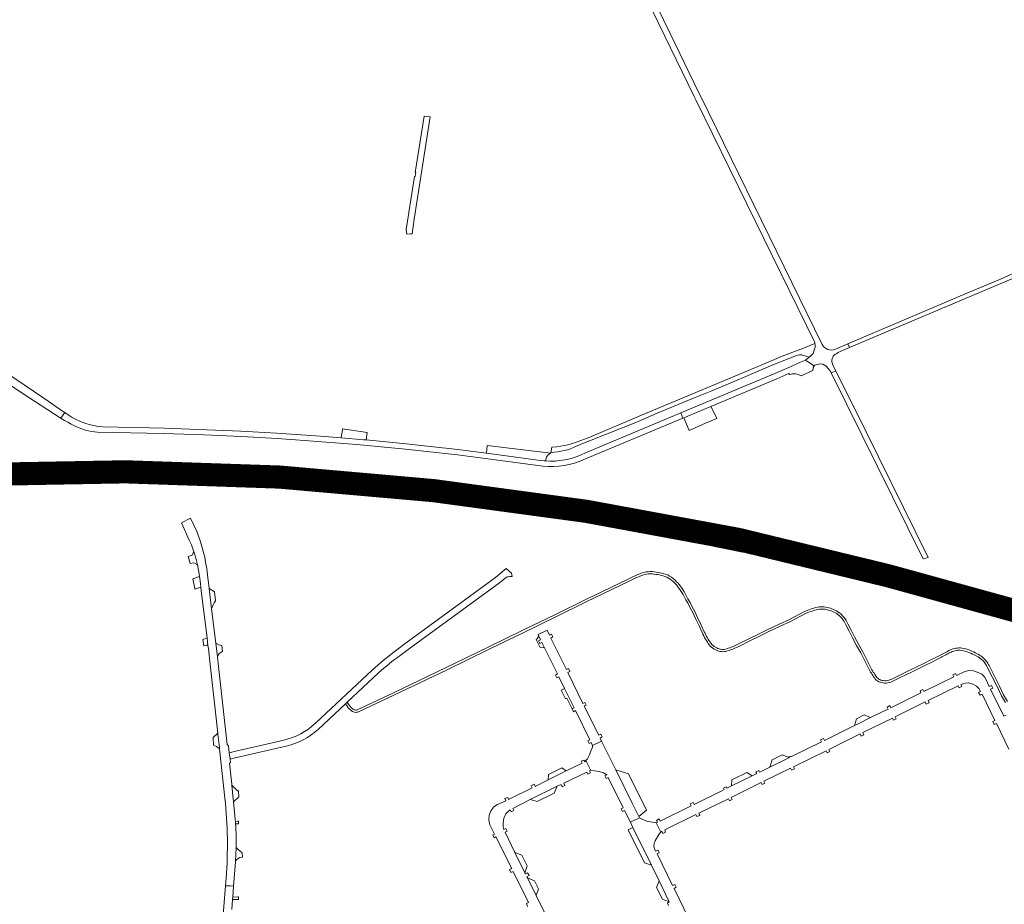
# Model space of a CAD drawing. Header units: metres. Extents: x 166325 to 190320, y 381923 to 404576.
# Tile 582 of 656: x 171294 to 171932, y 395629 to 396203. Entities that reach past the tile are written whole.
import ezdxf

# ---------------------------------------------------------------- set-up
doc = ezdxf.new("R2010")
doc.units = ezdxf.units.M
for name, color, linetype, lineweight in [('B-WE-VH-VERHARDING_ASFALT-GV', 8, 'Continuous', 18), ('B-WE-VH-VERHARDING_BETON-GV', 8, 'Continuous', 18), ('B-WE-VH-VERHARDING_BETONSTRAATSTEEN-GV', 8, 'Continuous', 18), ('B-WE-VH-VERHARDING_FUNDERING_ZAND-GV', 8, 'Continuous', 18), ('B-WE-VH-VERHARDING_HALFVERHARDING-GV', 8, 'Continuous', 18), ('B-WE-VH-VERHARDING_N-WEG', 8, 'Continuous', 18), ('B-WE-VH-VERHARDING_STRAATBAKSTEEN-GV', 8, 'Continuous', 18)]:
    doc.layers.add(name, color=color, linetype=linetype, lineweight=lineweight)

msp = doc.modelspace()

# ---------------------------------------------------------------- linework, layer by layer
at = {"layer": 'B-WE-VH-VERHARDING_ASFALT-GV', "flags": 128}
for points in [[(171813.834, 395992.268), (171735.069, 396152.863), (171733.886, 396155.291), (171715.183, 396193.662), (171698.147, 396229.031), (171694.644, 396227.225), (171711.711, 396192.063), (171730.679, 396153.27), (171731.874, 396150.826), (171809.042, 395993.558)], [(171210.515, 396017.896), (171295.884, 395960.105), (171315.568, 395947.525), (171316.023, 395947.193), (171318.073, 395945.756), (171320.168, 395944.385), (171322.767, 395948.104), (171322.692, 395948.155), (171309.271, 395957.33), (171219.03, 396018.38)], [(171809.106, 395992.91), (171809.256, 395991.89), (171809.181, 395990.489), (171808.456, 395987.938), (171807.868, 395986.387), (171806.194, 395984.621), (171805.391, 395983.983), (171802.928, 395982.027), (171804.251, 395981.177), (171808.684, 395978.327), (171808.95, 395978.733), (171809.882, 395978.939), (171812.289, 395979.558), (171814.184, 395979.424), (171816.479, 395978.178), (171818.748, 395975.366), (171819.531, 395973.783)], [(171819.531, 395973.783), (171822.613, 395975.194), (171820.588, 395979.259), (171820.408, 395979.62), (171820.21, 395980.238), (171820.089, 395980.876), (171820.047, 395981.524), (171820.086, 395982.171), (171820.203, 395982.81), (171820.398, 395983.429), (171820.668, 395984.019), (171821.008, 395984.571), (171821.414, 395985.078), (171821.879, 395985.531), (171822.074, 395985.691), (171822.794, 395986.136), (171824.154, 395986.904), (171825.552, 395987.601), (171831.587, 395990.156), (171830.482, 395992.553), (171822.371, 395989.099)], [(171800.249, 395971.825), (171807.649, 395975.256), (171807.911, 395977.146), (171808.684, 395978.327), (171804.251, 395981.177), (171802.928, 395982.027), (171799.658, 395980.805), (171792.112, 395977.323), (171783.036, 395973.344), (171722.233, 395947.829), (171722.122, 395947.782), (171723.51, 395944.455), (171724.031, 395944.673), (171741.605, 395952.023)], [(171741.605, 395952.023), (171784.471, 395969.951), (171792.174, 395973.257), (171792.709, 395972.618)], [(171325.089, 395946.516), (171322.767, 395948.104), (171320.168, 395944.385), (171320.411, 395944.232), (171322.553, 395942.936), (171324.736, 395941.71), (171326.957, 395940.554), (171329.214, 395939.469), (171331.505, 395938.457), (171333.826, 395937.519), (171336.176, 395936.655)], [(171656.381, 395916.38), (171723.51, 395944.455), (171722.122, 395947.782), (171662.89, 395922.926), (171654.927, 395919.584)], [(171518.256, 395930.29), (171516.398, 395930.468), (171502.077, 395931.658), (171488.514, 395932.785), (171460.101, 395934.75), (171436.94, 395936.04), (171387.386, 395937.894), (171347.469, 395938.684)], [(171344.072, 395935.243), (171387.027, 395934.37), (171412.887, 395933.605), (171437.277, 395932.463), (171460.607, 395931.168), (171478.142, 395929.993), (171512.045, 395927.338), (171543.735, 395924.267), (171577.328, 395920.633), (171602.008, 395917.456), (171629.546, 395913.761)], [(171637.6, 395916.531), (171634.691, 395916.663), (171633.564, 395916.714), (171629.556, 395917.225), (171596.243, 395921.726), (171591.021, 395922.415), (171577.591, 395924.188), (171544.205, 395927.806), (171518.256, 395930.29)], [(171412.341, 395859.091), (171410.566, 395864.835), (171408.591, 395870.514), (171404.263, 395879.544), (171398.487, 395876.616), (171403.473, 395865.374), (171404.92, 395862.276), (171406.142, 395859.082), (171406.466, 395858.036), (171407.705, 395853.686), (171408.785, 395849.293), (171409.268, 395847.062), (171409.71, 395844.822), (171410.187, 395841.812), (171410.369, 395840.66), (171410.753, 395837.118), (171411.033, 395834.828)], [(171433.057, 395686.902), (171432.169, 395695.751), (171431.99, 395697.535), (171431.084, 395706.561), (171431.032, 395707.082), (171429.663, 395720.72), (171430.273, 395721.252), (171429.987, 395723.452), (171429.45, 395727.576), (171428.862, 395732.093), (171428.194, 395732.813), (171422.312, 395785.342), (171421.796, 395789.601), (171420.722, 395798.454), (171418.003, 395820.874), (171416.409, 395834.024), (171415.34, 395842.839)], [(171411.033, 395834.828), (171411.332, 395832.39), (171415.042, 395802.082), (171415.66, 395797.031), (171415.908, 395795.006), (171417.163, 395784.751), (171422.021, 395740.189), (171422.083, 395739.618), (171423.022, 395731.006), (171423.116, 395730.144), (171426.608, 395698.108)], [(171933.007, 395751.9), (171931.669, 395751.226), (171923.003, 395768.722), (171924.361, 395769.376), (171923.482, 395771.177), (171922.15, 395770.564), (171920.212, 395774.691), (171919.046, 395776.69), (171917.358, 395778.453), (171914.839, 395779.637), (171911.895, 395780.704), (171909.082, 395780.93), (171906.349, 395780.165), (171900.89, 395777.561), (171900.265, 395778.876), (171898.479, 395778.031), (171899.13, 395776.691), (171879.619, 395767.175), (171879.003, 395768.494), (171877.241, 395767.642), (171877.833, 395766.349), (171858.295, 395756.725), (171857.69, 395758.064), (171855.873, 395757.179), (171856.541, 395755.869), (171851.882, 395753.648), (171845.032, 395750.298), (171836.773, 395746.102), (171834.854, 395745.174), (171815.244, 395735.538), (171814.606, 395736.836), (171812.825, 395735.997), (171813.467, 395734.669), (171793.524, 395724.907), (171793.269, 395725.376), (171791.817, 395724.698), (171792.575, 395724.419), (171779.964, 395718.272), (171774.279, 395715.432), (171773.19, 395714.876), (171772.682, 395715.949), (171770.888, 395715.057), (171771.384, 395713.984), (171768.355, 395712.541), (171755.062, 395706.014), (171752.078, 395704.527), (171751.619, 395705.507), (171749.765, 395704.56), (171750.256, 395703.599), (171748.691, 395702.753), (171730.716, 395694.016), (171730.076, 395695.34), (171728.256, 395694.395), (171728.944, 395693.13), (171708.793, 395683.26), (171708.135, 395684.595), (171706.33, 395683.635), (171707.045, 395682.404), (171706.291, 395682.143), (171709.228, 395676.038), (171709.896, 395676.603), (171710.523, 395675.285), (171712.343, 395676.088), (171711.744, 395677.463), (171731.938, 395687.389), (171732.636, 395686.096), (171734.415, 395686.944), (171733.753, 395688.279), (171753.03, 395697.752), (171753.691, 395696.431), (171755.495, 395697.275), (171754.867, 395698.623), (171774.232, 395708.161), (171774.898, 395706.839), (171776.682, 395707.721), (171776.043, 395709.078), (171793.323, 395717.56), (171793.989, 395716.222), (171795.78, 395717.093), (171795.129, 395718.435), (171816.318, 395728.83), (171816.989, 395727.491), (171818.768, 395728.395), (171818.14, 395729.722), (171838.397, 395739.694), (171839.051, 395738.351), (171840.831, 395739.245), (171840.153, 395740.555), (171859.326, 395750.002), (171859.984, 395748.66), (171861.746, 395749.583), (171861.074, 395750.909), (171880.656, 395760.448), (171881.308, 395759.088), (171883.098, 395759.972), (171882.45, 395761.326), (171901.991, 395770.882), (171902.664, 395769.512), (171904.428, 395770.383), (171903.785, 395771.768), (171906.77, 395772.687), (171908.905, 395772.771), (171911.42, 395771.981), (171913.802, 395770.728), (171915.462, 395769.18), (171916.548, 395767.264), (171915.201, 395766.619), (171916.132, 395764.817), (171917.455, 395765.506), (171925.82, 395748.395), (171924.504, 395747.736), (171925.365, 395745.93), (171926.719, 395746.567), (171934.886, 395729.939)], [(171638.962, 395613.348), (171628.375, 395634.971), (171622.689, 395646.517), (171622.393, 395647.151), (171623.817, 395647.901), (171622.828, 395649.626), (171621.507, 395648.972), (171621.158, 395649.614), (171614.619, 395662.921), (171608.269, 395675.996), (171609.557, 395676.658), (171608.718, 395678.41), (171607.351, 395677.805), (171607.008, 395679.578), (171606.916, 395682.032), (171607.519, 395685.041), (171608.672, 395687.846), (171609.99, 395689.295), (171611.554, 395690.595), (171612.151, 395689.312), (171613.977, 395690.123), (171613.332, 395691.46), (171624.55, 395697.125), (171642.114, 395705.755), (171644.551, 395706.846), (171645.219, 395705.485), (171646.99, 395706.351), (171646.329, 395707.716), (171661.145, 395714.895), (171661.792, 395713.67), (171663.607, 395714.505), (171662.924, 395715.828), (171663.8, 395716.068), (171660.618, 395722.4), (171659.979, 395721.691), (171659.362, 395722.795), (171657.647, 395722.042), (171658.291, 395720.827), (171647.903, 395715.699), (171636.125, 395709.869), (171627.655, 395705.738), (171626.995, 395707.077), (171625.211, 395706.165), (171625.834, 395704.818), (171610.553, 395697.24), (171609.931, 395698.596), (171608.042, 395697.897), (171608.726, 395696.4), (171603.396, 395693.989), (171600.936, 395692.419), (171599.074, 395689.946), (171597.911, 395687.08), (171597.686, 395683.962), (171598.468, 395680.801), (171601.361, 395674.834), (171600.234, 395674.249), (171601.123, 395672.476), (171602.296, 395673.02), (171612.63, 395652.41), (171611.177, 395651.742), (171611.887, 395649.87), (171613.52, 395650.595), (171623.463, 395630.373), (171622.108, 395629.724), (171622.881, 395627.901)], [(171433.518, 395681.442), (171433.413, 395682.885)], [(171727.282, 395619.945), (171717.754, 395639.602), (171719.108, 395640.34), (171718.207, 395642.125), (171716.875, 395641.387), (171706.74, 395661.891), (171708.148, 395662.617), (171707.381, 395664.419), (171705.83, 395663.66), (171705.005, 395665.341), (171704.732, 395666.947), (171704.871, 395668.645), (171705.524, 395670.366), (171708.01, 395674.523), (171708.844, 395675.712), (171709.228, 395676.038), (171706.291, 395682.143), (171700.244, 395683.279), (171697.214, 395684.442), (171695.351, 395685.443), (171689.46, 395682.534), (171691.162, 395679.087), (171703.109, 395654.559), (171708.038, 395644.556), (171714.717, 395630.92), (171714.724, 395630.904), (171713.442, 395630.09), (171714.251, 395628.433)], [(171427.393, 395646.169), (171427.015, 395641.352), (171430.202, 395641.167), (171432.231, 395641.012), (171433.238, 395654.236), (171433.42, 395656.619), (171433.469, 395657.397), (171433.713, 395661.306), (171433.878, 395666)], [(171431.084, 395625.954), (171431.576, 395632.417), (171431.694, 395633.959), (171432.231, 395641.012), (171430.202, 395641.167), (171427.015, 395641.352), (171424.912, 395614.563)]]:
    msp.add_lwpolyline(points, dxfattribs=at)
at = {"layer": 'B-WE-VH-VERHARDING_ASFALT-GV'}
for points in [[(171809.042, 395993.558, -0.0152831), (171809.106, 395992.91)], [(171822.371, 395989.099, -0.3984035), (171813.834, 395992.268)], [(171792.709, 395972.618, -0.2327507), (171800.249, 395971.825)], [(171347.469, 395938.684, -0.1241262), (171325.089, 395946.516)], [(171336.176, 395936.655, 0.0364851), (171344.072, 395935.243)], [(171649.915, 395918.033, -0.0630161), (171637.6, 395916.531)], [(171654.927, 395919.584, -0.0265838), (171649.915, 395918.033)], [(171629.546, 395913.761, 0.134115), (171656.381, 395916.38)], [(171415.34, 395842.839, 0.0374681), (171412.341, 395859.091)], [(171426.608, 395698.108, -0.0467665), (171427.393, 395646.169)], [(171433.413, 395682.885, 0.0059937), (171433.057, 395686.902)], [(171433.878, 395666, 0.0225358), (171433.518, 395681.442)]]:
    msp.add_lwpolyline(points, format="xyb", dxfattribs=at)
at = {"layer": 'B-WE-VH-VERHARDING_ASFALT-GV', "flags": 128}
for points in [[(171834.27, 395951.782), (171834.22, 395951.886), (171822.613, 395975.194), (171819.531, 395973.783), (171879.2, 395853.146), (171882.528, 395854.137)], [(171670.809, 395735.084), (171669.819, 395737.08), (171671.173, 395737.761), (171670.257, 395739.544), (171668.938, 395738.848), (171666.454, 395743.884), (171659.563, 395757.853), (171660.785, 395758.44), (171659.97, 395760.172), (171658.724, 395759.539), (171648.887, 395779.618), (171650.251, 395780.255), (171649.367, 395782.069), (171648.015, 395781.402), (171637.947, 395801.899), (171639.305, 395802.579), (171638.394, 395804.346), (171637.059, 395803.71), (171635.447, 395806.959), (171629.612, 395804.246), (171630.151, 395803.108), (171631.238, 395800.81), (171629.896, 395800.172), (171630.81, 395798.335), (171632.159, 395799.029), (171633.894, 395795.487), (171642.18, 395778.576), (171640.864, 395777.846), (171641.759, 395776.085), (171643.1, 395776.72), (171646.804, 395769.211), (171653.022, 395756.604), (171651.65, 395755.908), (171652.547, 395754.136), (171653.937, 395754.812), (171663.112, 395735.977), (171661.797, 395735.318), (171662.686, 395733.494), (171664.036, 395734.106), (171664.837, 395732.122)], [(171684.863, 395691.852), (171683.497, 395691.183), (171684.394, 395689.409), (171685.746, 395690.054), (171689.46, 395682.534), (171695.351, 395685.443), (171694.948, 395686.113), (171691.536, 395693.056), (171690.65, 395694.86), (171680.017, 395716.495), (171678.784, 395719.004), (171670.809, 395735.084), (171664.837, 395732.122), (171664.927, 395731.053), (171663.901, 395728.634), (171662.718, 395725.782), (171661.635, 395723.527), (171660.618, 395722.4), (171663.8, 395716.068), (171666.174, 395715.803), (171669.335, 395715.378), (171671.941, 395714.485), (171673.825, 395713.522), (171674.144, 395713.609), (171674.309, 395713.306), (171672.921, 395712.581), (171673.837, 395710.862), (171675.178, 395711.529)]]:
    msp.add_lwpolyline(points, close=True, dxfattribs=at)
at = {"layer": 'B-WE-VH-VERHARDING_BETON-GV', "flags": 128}
for points in [[(171362.247, 395913.185), (171362.254, 395913.589), (171337.502, 395913.879), (171318.801, 395913.745), (171298.756, 395913.695), (171282.678, 395913.301), (171262.261, 395912.792), (171262.278, 395912.381), (171262.398, 395909.437), (171262.426, 395908.758), (171262.436, 395908.528), (171279.772, 395909.201), (171295.171, 395909.594), (171318.881, 395909.779), (171332.01, 395909.881), (171355.477, 395909.757), (171362.18, 395909.63), (171362.19, 395910.202)], [(171362.254, 395913.589), (171362.247, 395913.185), (171362.19, 395910.202), (171362.18, 395909.63), (171379.167, 395909.308), (171400.343, 395908.634), (171430.074, 395907.451), (171462.162, 395905.624), (171462.198, 395906.218), (171462.372, 395909.127), (171462.399, 395909.572), (171453.897, 395910.181), (171411.026, 395912.268), (171372.299, 395913.471)], [(171362.18, 395909.63), (171355.477, 395909.757), (171332.01, 395909.881), (171318.881, 395909.779), (171295.171, 395909.594), (171279.772, 395909.201), (171262.436, 395908.528), (171262.447, 395908.26), (171262.471, 395907.655), (171262.603, 395904.444), (171262.622, 395903.986), (171264.201, 395904.083), (171282.779, 395904.815), (171305.607, 395905.713), (171318.963, 395905.712), (171354.806, 395905.708), (171362.103, 395905.545), (171362.112, 395906.038), (171362.168, 395909.03)], [(171362.18, 395909.63), (171362.168, 395909.03), (171362.112, 395906.038), (171362.103, 395905.545), (171397.977, 395904.745), (171443.287, 395902.786), (171461.919, 395901.575), (171461.95, 395902.088), (171462.126, 395905.025), (171462.162, 395905.624), (171430.074, 395907.451), (171400.343, 395908.634), (171379.167, 395909.308)], [(171462.162, 395905.624), (171462.126, 395905.025), (171461.95, 395902.088), (171461.919, 395901.575), (171482.139, 395900.261), (171521.341, 395896.747), (171548.625, 395894.301), (171561.266, 395892.868), (171561.322, 395893.348), (171561.667, 395896.285), (171561.737, 395896.881), (171548.988, 395898.372), (171515.536, 395901.616), (171491.909, 395903.568), (171468.924, 395905.238)], [(171521.543, 395904.934), (171500.653, 395906.833), (171462.399, 395909.572), (171462.372, 395909.127), (171462.198, 395906.218), (171462.162, 395905.624), (171468.924, 395905.238), (171491.909, 395903.568), (171515.536, 395901.616), (171548.988, 395898.372), (171561.737, 395896.881), (171561.803, 395897.442), (171562.153, 395900.418), (171562.205, 395900.863), (171542.394, 395903.039)], [(171562.205, 395900.863), (171562.153, 395900.418), (171561.803, 395897.442), (171561.737, 395896.881), (171589.123, 395893.68), (171627.548, 395888.57), (171660.837, 395883.458), (171660.929, 395884.025), (171661.4, 395886.921), (171661.486, 395887.444), (171660.534, 395887.579), (171656.386, 395888.279), (171635.591, 395891.477), (171600.209, 395896.317), (171571.307, 395899.863)], [(171561.737, 395896.881), (171561.667, 395896.285), (171561.322, 395893.348), (171561.266, 395892.868), (171581.328, 395890.595), (171620.74, 395885.436), (171659.1, 395879.696), (171660.194, 395879.512), (171660.253, 395879.874), (171660.74, 395882.866), (171660.837, 395883.458), (171627.548, 395888.57), (171589.123, 395893.68)], [(171656.386, 395888.279), (171660.534, 395887.579), (171661.486, 395887.444), (171673.241, 395885.495), (171704.401, 395880.149), (171730.737, 395875.214), (171735.607, 395874.253), (171735.718, 395874.77), (171730.229, 395875.896), (171729.947, 395875.964), (171706.386, 395882.859), (171681.861, 395887.15), (171677.798, 395887.303), (171660.702, 395888.01), (171656.517, 395888.715)], [(171661.486, 395887.444), (171661.4, 395886.921), (171660.929, 395884.025), (171660.837, 395883.458), (171664.938, 395882.828), (171701.866, 395876.524), (171734.901, 395870.318), (171759.213, 395865.365), (171759.313, 395865.856), (171759.908, 395868.795), (171760.008, 395869.287), (171757.133, 395869.914), (171735.607, 395874.253), (171730.737, 395875.214), (171704.401, 395880.149), (171673.241, 395885.495)], [(171660.837, 395883.458), (171660.74, 395882.866), (171660.253, 395879.874), (171660.194, 395879.512), (171696.064, 395873.453), (171709.255, 395871.093), (171713.85, 395870.222), (171744.604, 395864.262), (171758.411, 395861.407), (171758.494, 395861.819), (171759.094, 395864.777), (171759.213, 395865.365), (171734.901, 395870.318), (171701.866, 395876.524), (171664.938, 395882.828)], [(171709.255, 395871.093), (171709.149, 395870.611), (171713.865, 395869.747), (171736.771, 395862.894), (171737.66, 395862.614), (171762.162, 395857.534), (171762.846, 395857.455), (171782.688, 395855.633), (171787.47, 395854.618), (171787.626, 395855.104), (171784.212, 395855.969), (171768.093, 395859.405), (171758.411, 395861.407), (171744.604, 395864.262), (171713.85, 395870.222)], [(171760.008, 395869.287), (171759.908, 395868.795), (171759.313, 395865.856), (171759.213, 395865.365), (171763.243, 395864.543), (171794.966, 395857.544), (171829.676, 395849.348), (171856.548, 395842.567), (171856.687, 395843.079), (171857.457, 395845.916), (171857.559, 395846.291), (171830.57, 395853.206), (171796.975, 395861.223)], [(171759.213, 395865.365), (171759.094, 395864.777), (171758.494, 395861.819), (171758.411, 395861.407), (171768.093, 395859.405), (171784.212, 395855.969), (171787.626, 395855.104), (171813.407, 395849.166), (171828.679, 395845.46), (171855.503, 395838.715), (171855.599, 395839.068), (171856.391, 395841.988), (171856.548, 395842.567), (171829.676, 395849.348), (171794.966, 395857.544), (171763.243, 395864.543)], [(171856.548, 395842.567), (171856.391, 395841.988), (171855.599, 395839.068), (171855.503, 395838.715), (171858.674, 395837.863), (171889.962, 395829.448), (171927.85, 395818.51), (171951.488, 395811.268), (171951.623, 395811.7), (171952.508, 395814.546), (171952.687, 395815.119), (171944.671, 395817.65), (171901.92, 395830.252), (171879.414, 395836.512)], [(171857.559, 395846.291), (171857.457, 395845.916), (171856.687, 395843.079), (171856.548, 395842.567), (171879.414, 395836.512), (171901.92, 395830.252), (171944.671, 395817.65), (171952.687, 395815.119), (171952.863, 395815.684), (171953.747, 395818.525), (171953.87, 395818.922), (171917.081, 395830.043), (171876.341, 395841.478), (171858.057, 395846.163)], [(171630.151, 395803.108), (171629.129, 395801.362), (171628.393, 395801.001), (171630.979, 395795.728), (171632.466, 395795.943), (171633.894, 395795.487), (171632.159, 395799.029), (171630.81, 395798.335), (171629.896, 395800.172), (171631.238, 395800.81)]]:
    msp.add_lwpolyline(points, close=True, dxfattribs=at)
at = {"layer": 'B-WE-VH-VERHARDING_BETONSTRAATSTEEN-GV', "flags": 128}
for points in [[(171801.615, 395989.718), (171787.963, 395984.611), (171781.354, 395981.696), (171746.425, 395967.012), (171696.582, 395946.303), (171663.109, 395932.189), (171653.83, 395928.651), (171648.957, 395927.09), (171641.769, 395925.829), (171638.508, 395925.662), (171638.01, 395921.963), (171640.153, 395922.266), (171642.29, 395922.612), (171644.419, 395923.001), (171646.535, 395923.43), (171648.636, 395923.901), (171650.265, 395924.297), (171653.881, 395925.94), (171657.53, 395927.51), (171661.21, 395929.006), (171664.069, 395930.11), (171693.015, 395941.684), (171706.945, 395947.553), (171730.382, 395957.406), (171742.187, 395962.202), (171762.791, 395970.826), (171781.881, 395978.952), (171797.843, 395985.215), (171799.083, 395985.463), (171799.654, 395985.474), (171800.493, 395985.489), (171805.391, 395983.983), (171806.194, 395984.621), (171807.868, 395986.387), (171808.456, 395987.938), (171809.181, 395990.489), (171809.256, 395991.89), (171809.106, 395992.91)], [(171744.374, 395946.479), (171741.605, 395952.023), (171724.031, 395944.673), (171725.817, 395940.501), (171727.534, 395936.492), (171738.273, 395941.096), (171745.481, 395944.264)], [(171518.771, 395935.034), (171518.788, 395935.193), (171502.82, 395937.498), (171502.76, 395937.025), (171502.077, 395931.658), (171516.398, 395930.468), (171518.256, 395930.29)], [(171637.253, 395921.452), (171637.826, 395921.729), (171637.987, 395921.792), (171596.733, 395926.633), (171596.243, 395921.726), (171629.556, 395917.225), (171633.564, 395916.714), (171634.691, 395916.663), (171634.683, 395917.299), (171634.756, 395917.932), (171634.907, 395918.55), (171635.135, 395919.144), (171635.435, 395919.706), (171635.804, 395920.225), (171636.234, 395920.694), (171636.72, 395921.105)], [(171407.705, 395853.686), (171406.466, 395858.036), (171405.296, 395855.575), (171402.867, 395854.763), (171404.113, 395850.186), (171406.512, 395850.694), (171408.785, 395849.293)], [(171407.05, 395834.001), (171407.219, 395833.54), (171408.326, 395833.913), (171411.033, 395834.828), (171410.753, 395837.118), (171410.369, 395840.66), (171410.187, 395841.812), (171405.929, 395840.348)], [(171420.102, 395825.335), (171420.478, 395825.931), (171419.96, 395831.843), (171416.409, 395834.024), (171418.003, 395820.874), (171418.919, 395823.459), (171419.681, 395824.667)], [(171413.03, 395801.245), (171412.29, 395800.937), (171412.917, 395796.813), (171414.388, 395797.155), (171414.912, 395797.208), (171415.351, 395797.175), (171415.66, 395797.031), (171415.042, 395802.082)], [(171421.796, 395789.601), (171422.73, 395791.719), (171424.296, 395792.762), (171424.831, 395793.118), (171425.051, 395793.264), (171424.693, 395797.064), (171424.391, 395797.117), (171423.724, 395797.234), (171422.607, 395797.43), (171420.722, 395798.454)], [(171644.537, 395768.093), (171647.322, 395762.417), (171648.369, 395762.86), (171651.65, 395755.908), (171653.022, 395756.604), (171646.804, 395769.211)], [(171845.032, 395750.298), (171841.076, 395752.106), (171836.035, 395749.601), (171834.854, 395745.174), (171836.773, 395746.102)], [(171423.116, 395730.144), (171423.022, 395731.006), (171422.083, 395739.618), (171422.021, 395740.189), (171418.907, 395737.392), (171418.964, 395736.911), (171419.146, 395732.577), (171419.151, 395732.495), (171420.156, 395732.049), (171421.125, 395731.53), (171422.054, 395730.942), (171422.938, 395730.288)], [(171792.575, 395724.419), (171791.817, 395724.698), (171787.855, 395726.155), (171781.338, 395722.928), (171779.964, 395718.272)], [(171636.309, 395713.393), (171636.125, 395709.869), (171647.903, 395715.699), (171644.973, 395717.663)], [(171680.017, 395716.495), (171690.65, 395694.86), (171691.536, 395693.056), (171694.948, 395686.113), (171699.842, 395690.41), (171688.296, 395713.833)], [(171768.355, 395712.541), (171764.937, 395714.651), (171755.307, 395709.928), (171755.062, 395706.014)], [(171432.169, 395695.751), (171435.348, 395698.661), (171435.723, 395699.004), (171435.425, 395702.8), (171434.846, 395702.827), (171431.084, 395706.561), (171431.99, 395697.535)], [(171642.114, 395705.755), (171624.55, 395697.125), (171629.073, 395695.959), (171640.146, 395701.352)], [(171703.109, 395654.559), (171691.162, 395679.087), (171688.108, 395677.582), (171698.609, 395656.18)], [(171614.619, 395662.921), (171621.158, 395649.614), (171622.499, 395654.209), (171619.081, 395661.169)], [(171622.689, 395646.517), (171628.375, 395634.971), (171629.819, 395639.29), (171627.287, 395644.459)], [(171714.717, 395630.92), (171708.038, 395644.556), (171706.485, 395640.16), (171710.262, 395632.51)]]:
    msp.add_lwpolyline(points, close=True, dxfattribs=at)
msp.add_lwpolyline([(171933.887, 395760.815), (171931.42, 395765.144), (171928.726, 395770.601), (171925.28, 395777.498), (171921.965, 395784.015), (171921.589, 395784.747), (171921.158, 395785.492), (171920.69, 395786.215), (171920.187, 395786.914), (171919.649, 395787.585), (171919.065, 395788.245), (171918.342, 395788.939), (171917.517, 395789.626), (171916.665, 395790.261), (171915.778, 395790.851), (171914.861, 395791.391), (171913.917, 395791.88), (171913.031, 395792.281), (171911.958, 395792.85), (171910.757, 395793.426), (171909.517, 395793.943), (171908.252, 395794.395), (171906.966, 395794.779), (171905.661, 395795.096), (171904.411, 395795.328), (171903.402, 395795.426), (171902.395, 395795.451), (171901.531, 395795.411), (171901.386, 395795.404), (171900.383, 395795.283), (171899.394, 395795.091), (171898.402, 395794.824), (171897.518, 395794.482), (171896.75, 395794.132), (171896.014, 395793.775), (171895.287, 395793.402), (171894.568, 395793.012), (171893.858, 395792.606), (171893.218, 395792.22), (171890.469, 395790.819), (171887.56, 395789.34), (171884.659, 395787.866), (171878.929, 395785.043), (171871.491, 395781.406), (171864.05, 395777.769), (171858.604, 395775.099), (171857.774, 395774.738), (171856.943, 395774.474), (171856.083, 395774.296), (171855.21, 395774.207), (171854.337, 395774.209), (171853.444, 395774.303), (171852.61, 395774.437), (171851.855, 395774.636), (171851.142, 395774.925), (171850.469, 395775.308), (171849.852, 395775.773), (171849.308, 395776.308), (171848.817, 395776.932), (171848.348, 395777.613), (171847.87, 395778.332), (171847.404, 395779.058), (171846.95, 395779.792), (171846.509, 395780.533), (171846.088, 395781.265), (171844.973, 395783.409), (171842.539, 395788.184), (171840.067, 395792.988), (171837.42, 395797.828), (171834.794, 395802.63), (171832.63, 395806.912), (171830.487, 395811.186), (171829.375, 395813.264), (171828.638, 395814.359), (171827.845, 395815.386), (171826.985, 395816.361), (171826.065, 395817.277), (171825.089, 395818.131), (171824.023, 395818.941), (171823.035, 395819.491), (171822.09, 395819.967), (171821.125, 395820.404), (171820.143, 395820.802), (171819.146, 395821.158), (171818.134, 395821.473), (171817.109, 395821.744), (171816.068, 395821.949), (171815.009, 395822.083), (171813.941, 395822.145), (171812.872, 395822.135), (171811.808, 395822.053), (171810.734, 395821.896), (171809.585, 395821.61), (171808.46, 395821.288), (171807.352, 395820.945), (171806.251, 395820.579), (171805.158, 395820.188), (171804.04, 395819.762), (171802.022, 395818.826), (171792.54, 395813.949), (171786.017, 395810.908), (171779.056, 395807.613), (171772.473, 395804.452), (171765.762, 395801.113), (171759.989, 395798.237), (171756.639, 395796.655), (171755.732, 395796.247), (171754.821, 395795.871), (171753.898, 395795.526), (171752.965, 395795.21), (171752.022, 395794.926), (171751.121, 395794.686), (171750.312, 395794.557), (171749.49, 395794.514), (171748.653, 395794.549), (171747.82, 395794.663), (171747.004, 395794.855), (171746.212, 395795.121), (171745.425, 395795.467), (171744.584, 395795.907), (171743.796, 395796.421), (171743.057, 395797.01), (171742.377, 395797.668), (171741.765, 395798.385), (171741.206, 395799.182), (171740.62, 395800.094), (171739.999, 395801.049), (171739.42, 395801.999), (171738.869, 395802.967), (171738.347, 395803.951), (171737.855, 395804.949), (171737.382, 395805.984), (171735.364, 395810.334), (171733.067, 395815.274), (171731.211, 395819.063), (171729.616, 395822.171), (171728.13, 395824.991), (171726.802, 395827.4), (171725.62, 395829.554), (171724.964, 395830.75), (171724.26, 395831.947), (171723.52, 395833.122), (171722.745, 395834.274), (171721.935, 395835.402), (171721.088, 395836.508), (171720.205, 395837.575), (171719.262, 395838.586), (171718.259, 395839.542), (171717.198, 395840.438), (171716.087, 395841.269), (171714.931, 395842.032), (171713.653, 395842.77), (171712.334, 395843.228), (171711.11, 395843.589), (171709.888, 395843.908), (171708.655, 395844.19), (171707.415, 395844.433), (171706.172, 395844.636), (171704.917, 395844.808), (171703.617, 395844.929), (171702.281, 395844.954), (171700.943, 395844.879), (171699.615, 395844.705), (171698.306, 395844.433), (171697.017, 395844.064), (171695.661, 395843.544), (171694.277, 395842.963), (171692.913, 395842.366), (171691.558, 395841.75), (171690.212, 395841.113), (171688.876, 395840.458), (171687.572, 395839.794), (171660.225, 395826.571), (171640.982, 395817.145), (171620.154, 395807.114), (171597.377, 395796.01), (171570.04, 395782.678), (171535.487, 395766.197), (171512.402, 395755.303), (171511.992, 395755.22), (171511.493, 395755.198), (171510.99, 395755.254), (171510.502, 395755.389), (171510.046, 395755.595), (171509.611, 395755.88), (171509.18, 395756.233), (171509.049, 395756.349), (171508.74, 395756.622), (171508.319, 395757.029), (171507.915, 395757.453), (171507.53, 395757.894), (171507.165, 395758.35), (171505.797, 395760.217), (171504.712, 395759.202), (171505.993, 395757.452), (171506.398, 395756.947), (171506.824, 395756.458), (171507.272, 395755.988), (171507.738, 395755.538), (171507.949, 395755.352), (171508.223, 395755.109), (171508.737, 395754.688), (171509.333, 395754.298), (171509.998, 395753.997), (171510.71, 395753.8), (171511.444, 395753.718), (171512.172, 395753.751), (171512.869, 395753.891), (171536.12, 395764.864), (171570.681, 395781.349), (171598.024, 395794.683), (171620.798, 395805.786), (171628.745, 395809.613), (171630.559, 395810.487), (171641.627, 395815.817), (171660.871, 395825.244), (171688.228, 395838.472), (171689.536, 395839.137), (171690.853, 395839.784), (171692.179, 395840.411), (171693.515, 395841.018), (171694.859, 395841.606), (171696.211, 395842.174), (171697.486, 395842.663), (171698.659, 395842.999), (171699.861, 395843.249), (171701.081, 395843.408), (171702.309, 395843.477), (171703.535, 395843.454), (171704.749, 395843.341), (171705.953, 395843.176), (171707.154, 395842.98), (171708.349, 395842.746), (171709.537, 395842.475), (171710.715, 395842.167), (171711.883, 395841.823), (171713.036, 395841.421), (171714.155, 395840.775), (171715.238, 395840.061), (171716.279, 395839.283), (171717.272, 395838.443), (171718.213, 395837.547), (171719.096, 395836.601), (171719.933, 395835.589), (171720.749, 395834.523), (171721.533, 395833.431), (171722.283, 395832.316), (171723, 395831.179), (171723.681, 395830.021), (171724.326, 395828.844), (171725.508, 395826.688), (171726.831, 395824.291), (171728.307, 395821.49), (171729.892, 395818.401), (171731.735, 395814.639), (171734.025, 395809.712), (171736.041, 395805.366), (171736.522, 395804.315), (171737.033, 395803.278), (171737.576, 395802.256), (171738.148, 395801.25), (171738.75, 395800.262), (171739.381, 395799.293), (171739.98, 395798.36), (171740.597, 395797.48), (171741.3, 395796.656), (171742.082, 395795.9), (171742.932, 395795.223), (171743.837, 395794.633), (171744.785, 395794.136), (171745.679, 395793.743), (171746.6, 395793.434), (171747.551, 395793.211), (171748.521, 395793.078), (171749.497, 395793.036), (171750.466, 395793.087), (171751.428, 395793.24), (171752.425, 395793.506), (171753.414, 395793.804), (171754.393, 395794.135), (171755.361, 395794.498), (171756.316, 395794.891), (171757.257, 395795.315), (171760.633, 395796.909), (171766.419, 395799.792), (171773.121, 395803.126), (171779.691, 395806.281), (171786.644, 395809.572), (171793.189, 395812.624), (171802.671, 395817.5), (171804.614, 395818.402), (171805.669, 395818.804), (171806.732, 395819.183), (171807.803, 395819.54), (171808.881, 395819.874), (171809.966, 395820.184), (171811.019, 395820.446), (171811.972, 395820.585), (171812.936, 395820.66), (171813.905, 395820.669), (171814.873, 395820.612), (171815.833, 395820.491), (171816.778, 395820.305), (171817.726, 395820.055), (171818.677, 395819.758), (171819.617, 395819.422), (171820.543, 395819.048), (171821.453, 395818.635), (171822.344, 395818.186), (171823.213, 395817.702), (171824.155, 395816.986), (171825.058, 395816.197), (171825.91, 395815.349), (171826.706, 395814.446), (171827.44, 395813.495), (171828.109, 395812.501), (171829.177, 395810.507), (171831.311, 395806.248), (171833.488, 395801.943), (171836.126, 395797.119), (171838.763, 395792.296), (171841.226, 395787.512), (171843.661, 395782.733), (171844.793, 395780.557), (171845.235, 395779.788), (171845.689, 395779.026), (171846.155, 395778.272), (171846.634, 395777.525), (171847.125, 395776.786), (171847.628, 395776.056), (171848.206, 395775.321), (171848.887, 395774.653), (171849.656, 395774.072), (171850.497, 395773.594), (171851.388, 395773.232), (171852.305, 395772.991), (171853.25, 395772.839), (171854.259, 395772.733), (171855.284, 395772.731), (171856.308, 395772.835), (171857.317, 395773.044), (171858.293, 395773.355), (171859.223, 395773.759), (171864.699, 395776.443), (171872.139, 395780.08), (171879.579, 395783.718), (171885.32, 395786.546), (171888.229, 395788.025), (171891.138, 395789.504), (171891.45, 395789.663), (171893.936, 395790.929), (171894.606, 395791.334), (171895.286, 395791.723), (171895.975, 395792.097), (171896.673, 395792.454), (171897.378, 395792.796), (171898.091, 395793.121), (171898.861, 395793.419), (171899.727, 395793.653), (171900.612, 395793.824), (171901.509, 395793.932), (171901.946, 395793.953), (171902.412, 395793.975), (171903.313, 395793.952), (171904.204, 395793.865), (171905.352, 395793.653), (171906.579, 395793.354), (171907.792, 395792.991), (171908.985, 395792.566), (171910.154, 395792.079), (171911.293, 395791.533), (171912.38, 395790.955), (171913.273, 395790.552), (171914.146, 395790.099), (171914.994, 395789.599), (171915.815, 395789.054), (171916.604, 395788.466), (171917.358, 395787.838), (171918, 395787.222), (171918.52, 395786.634), (171919.011, 395786.02), (171919.471, 395785.382), (171919.899, 395784.721), (171920.293, 395784.041), (171920.65, 395783.343), (171923.962, 395776.834), (171927.404, 395769.945), (171930.116, 395764.451), (171932.591, 395760.107)], dxfattribs=at)
at = {"layer": 'B-WE-VH-VERHARDING_FUNDERING_ZAND-GV', "flags": 128}
for points in [[(171950.086, 396043.723), (171929.396, 396034.583), (171908.65, 396025.84), (171830.482, 395992.553), (171831.587, 395990.156), (171985.432, 396055.283)], [(171604.628, 395837.748), (171608.36, 395840.648), (171609.064, 395841.238), (171609.785, 395841.486), (171610.527, 395841.657), (171611.283, 395841.749), (171612.045, 395841.761), (171612.804, 395841.693), (171612.332, 395843.988), (171609.01, 395847.042), (171607.65, 395845.789), (171602.11, 395841.18), (171542.575, 395797.767), (171536.202, 395792.791), (171529.308, 395787.257), (171522.375, 395781.292), (171485.25, 395746.594)], [(171540.239, 395790.607), (171546.382, 395795.193), (171604.628, 395837.748)], [(171487.022, 395742.659), (171504.712, 395759.202), (171505.797, 395760.217), (171526.216, 395779.312)], [(171464.91, 395735.764), (171433.644, 395728.544), (171429.45, 395727.576), (171429.987, 395723.452), (171433.181, 395724.193), (171467.184, 395732.079)]]:
    msp.add_lwpolyline(points, dxfattribs=at)
at = {"layer": 'B-WE-VH-VERHARDING_FUNDERING_ZAND-GV'}
for points in [[(171526.216, 395779.312, -0.0310422), (171540.239, 395790.607)], [(171485.25, 395746.594, -0.1318579), (171464.91, 395735.764)], [(171467.184, 395732.079, 0.1316868), (171487.022, 395742.659)]]:
    msp.add_lwpolyline(points, format="xyb", dxfattribs=at)
at = {"layer": 'B-WE-VH-VERHARDING_HALFVERHARDING-GV', "flags": 128}
msp.add_lwpolyline([(171550.02, 396103.668), (171550.434, 396103.598), (171549.991, 396100.984), (171549.605, 396101.05), (171544.154, 396066.709), (171544.54, 396063.774), (171546.99, 396063.812), (171547.992, 396063.849), (171549.315, 396073.506), (171559.725, 396139.822), (171555.802, 396140.094)], close=True, dxfattribs=at)
at = {"layer": 'B-WE-VH-VERHARDING_N-WEG', "const_width": 15, "flags": 128}
msp.add_lwpolyline([(170847.287, 396042.935), (170885.641, 396010.132), (170970.469, 395957.497), (171062.747, 395923.019), (171133.23, 395910.652), (171193.413, 395906.296), (171224.986, 395907.138), (171362.18, 395909.63), (171462.198, 395906.218), (171561.803, 395897.442), (171660.929, 395884.025), (171759.313, 395865.856), (171856.47, 395842.278), (171952.863, 395815.684)], dxfattribs=at)
at = {"layer": 'B-WE-VH-VERHARDING_STRAATBAKSTEEN-GV', "flags": 128}
for points in [[(171435.445, 395681.534), (171435.511, 395683.127), (171434.824, 395683.073), (171433.413, 395682.885), (171433.518, 395681.442), (171434.803, 395681.514)], [(171436.8, 395663.445), (171436.487, 395663.709), (171435.167, 395664.759), (171433.878, 395666), (171433.713, 395661.306), (171433.469, 395657.397), (171434.506, 395658.585), (171436.304, 395659.622), (171437.953, 395659.761), (171437.746, 395662.649)], [(171431.694, 395633.959), (171431.576, 395632.417), (171434.998, 395632.389), (171435.541, 395632.385), (171435.405, 395634.03), (171435.037, 395634.023)]]:
    msp.add_lwpolyline(points, close=True, dxfattribs=at)

doc.saveas('drawing.dxf')
